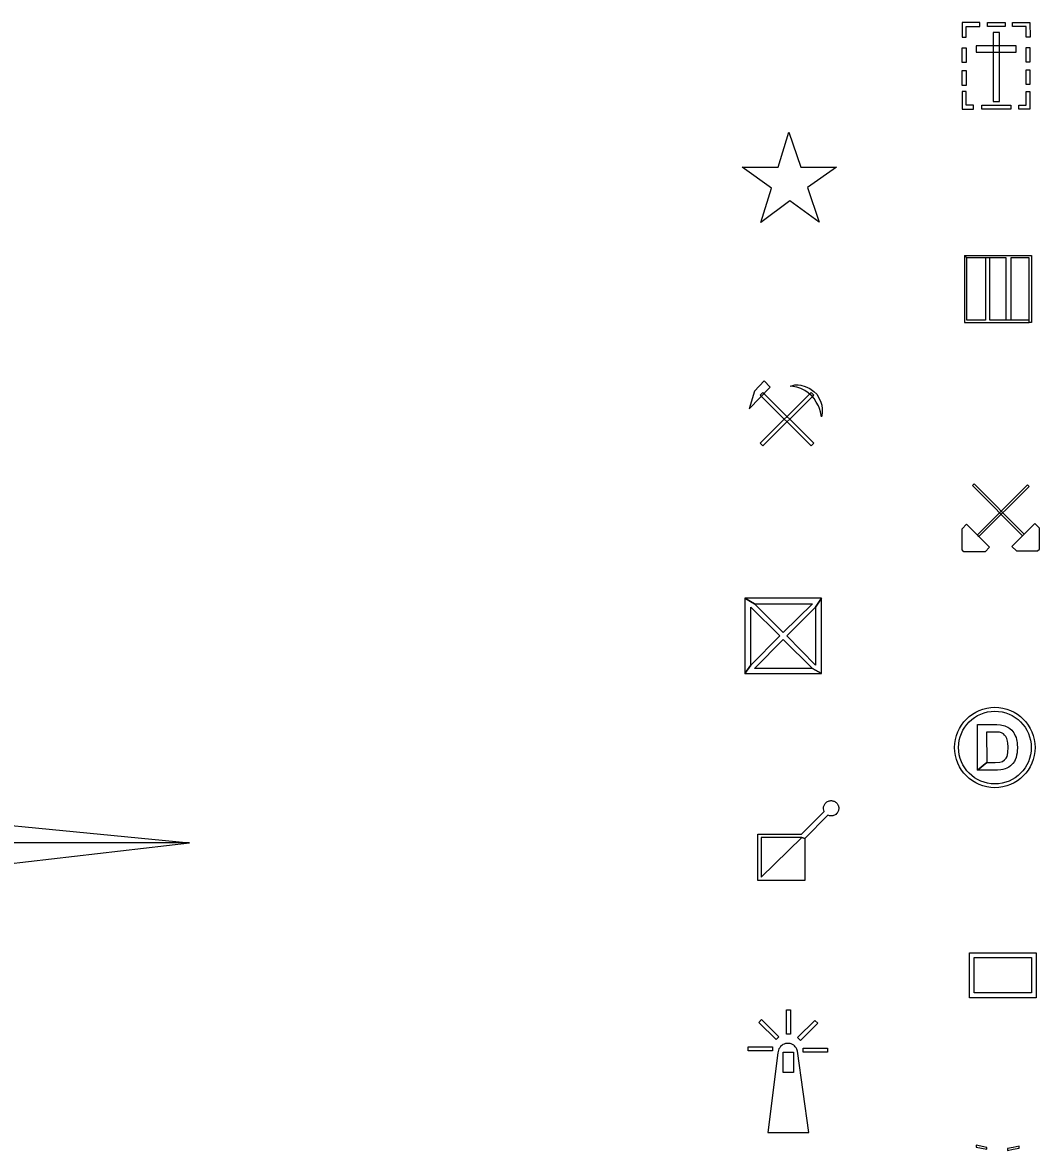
# Model space of a CAD drawing. Extents: x 5197761 to 5514561, y 1890130 to 2080942.
# Drawn here: x 5478995 to 5490955, y 1972036 to 1985301 of the extents above; entities that cross this region are included whole.
import ezdxf

# ---------------------------------------------------------------- set-up
doc = ezdxf.new("R2010")
doc.units = 0
for name, color, linetype in [('Exist Civil Correctional or Penal Institution CELL', 7, 'Continuous'), ('Exist Civil NCDOT Division Office CELL', 7, 'Continuous'), ('Exist Civil NCDOT Garage or Maintenance Office CELL', 7, 'Continuous'), ('Exist Civil Patrol Station CELL', 7, 'Continuous'), ('Exist Cultural Cemetery CELL', 7, 'Continuous'), ('Exist Cultural Historical Site CELL', 7, 'Continuous'), ('Exist Cultural Lighthouse CELL', 7, 'Continuous'), ('Exist Cultural Weight Station CELL', 7, 'Continuous'), ('Exist Geographical Mountain Gap CELL', 7, 'Continuous'), ('Exist Geographical Pit Clay CELL', 7, 'Continuous'), ('Exist Geographical Quarry CELL', 7, 'Continuous'), ('Map Preparation North Arrow CELL', 7, 'Continuous')]:
    doc.layers.add(name, color=color, linetype=linetype)

msp = doc.modelspace()

# ---------------------------------------------------------------- linework, layer by layer
at = {"layer": 'Exist Civil Correctional or Penal Institution CELL'}
msp.add_lwpolyline([(5490863, 1981773), (5490836, 1981773), (5490836, 1982535), (5490617, 1982535), (5490617, 1981800), (5490372, 1981800), (5490372, 1982535), (5490320, 1982535), (5490320, 1981800), (5490101, 1981800), (5490101, 1982535), (5490075, 1982561), (5490075, 1981773), (5490836, 1981773), (5490836, 1981800), (5490617, 1981800), (5490565, 1981800), (5490565, 1982535), (5490101, 1982535), (5490075, 1982561), (5490863, 1982561), (5490863, 1982535)], close=True, dxfattribs=at)
at = {"layer": 'Exist Civil NCDOT Division Office CELL'}
msp.add_lwpolyline([(5490228, 1977047), (5490454, 1977045), (5490499, 1977041), (5490547, 1977030), (5490564, 1977022), (5490584, 1977013), (5490594, 1977007), (5490608, 1976997), (5490631, 1976978), (5490644, 1976962), (5490653, 1976949), (5490659, 1976940), (5490671, 1976913), (5490680, 1976892), (5490685, 1976868), (5490690, 1976848), (5490692, 1976835), (5490695, 1976802), (5490696, 1976782), (5490696, 1976772), (5490694, 1976735), (5490692, 1976710), (5490687, 1976684), (5490680, 1976656), (5490669, 1976630), (5490660, 1976611), (5490644, 1976588), (5490632, 1976574), (5490615, 1976559), (5490596, 1976545), (5490571, 1976532), (5490552, 1976523), (5490523, 1976516), (5490500, 1976511), (5490463, 1976509), (5490441, 1976508), (5490228, 1976508), (5490336, 1976598), (5490434, 1976600), (5490491, 1976604), (5490522, 1976610), (5490546, 1976628), (5490562, 1976649), (5490574, 1976669), (5490585, 1976710), (5490587, 1976784), (5490585, 1976825), (5490581, 1976848), (5490571, 1976879), (5490560, 1976903), (5490544, 1976921), (5490532, 1976934), (5490509, 1976947), (5490485, 1976954), (5490334, 1976954), (5490336, 1976598), (5490228, 1976508), (5490336, 1976598), (5490228, 1976508)], close=True, dxfattribs=at)
for radius in [473, 428]:
    msp.add_circle((5490431, 1976774), radius, dxfattribs=at)
at = {"layer": 'Exist Civil NCDOT Garage or Maintenance Office CELL'}
msp.add_lwpolyline([(5487490, 1977643), (5488393, 1977643), (5488286, 1977705), (5487603, 1977705), (5487941, 1978044), (5488286, 1977705), (5488393, 1977643), (5488393, 1978529), (5488322, 1978424), (5488322, 1977741), (5487983, 1978086), (5488322, 1978424), (5488393, 1978529), (5487490, 1978529), (5487603, 1978466), (5488286, 1978466), (5487941, 1978128), (5487603, 1978466), (5487490, 1978529), (5487490, 1977643), (5487561, 1977741), (5487561, 1978424), (5487900, 1978086), (5487561, 1977741)], close=True, dxfattribs=at)
at = {"layer": 'Exist Civil Patrol Station CELL'}
msp.add_lwpolyline([(5487457, 1983600), (5487881, 1983600), (5488009, 1984011), (5488148, 1983600), (5488569, 1983600), (5488229, 1983359), (5488365, 1982955), (5488018, 1983202), (5487677, 1982948), (5487804, 1983354)], close=True, dxfattribs=at)
at = {"layer": 'Exist Cultural Cemetery CELL'}
for points in [[(5490048, 1985127), (5490093, 1985127), (5490093, 1985256), (5490256, 1985256), (5490256, 1985301), (5490048, 1985301)], [(5490344, 1985301), (5490551, 1985301), (5490551, 1985255), (5490344, 1985255)], [(5490845, 1985127), (5490799, 1985127), (5490799, 1985256), (5490637, 1985256), (5490637, 1985300), (5490844, 1985300)], [(5490484, 1985183), (5490409, 1985183), (5490409, 1984372), (5490484, 1984372)], [(5490048, 1984831), (5490048, 1985004), (5490093, 1985004), (5490093, 1984831)], [(5490211, 1985028), (5490211, 1984954), (5490682, 1984954), (5490682, 1985028)], [(5490799, 1984835), (5490799, 1985008), (5490844, 1985008), (5490844, 1984835)], [(5490048, 1984562), (5490048, 1984735), (5490093, 1984735), (5490093, 1984562)], [(5490799, 1984571), (5490799, 1984744), (5490844, 1984744), (5490844, 1984571)], [(5490180, 1984282), (5490180, 1984328), (5490092, 1984328), (5490092, 1984490), (5490048, 1984490), (5490048, 1984282)], [(5490712, 1984282), (5490712, 1984328), (5490800, 1984328), (5490800, 1984490), (5490844, 1984490), (5490844, 1984282)], [(5490278, 1984328), (5490617, 1984328), (5490617, 1984282), (5490278, 1984282)]]:
    msp.add_lwpolyline(points, close=True, dxfattribs=at)
at = {"layer": 'Exist Cultural Historical Site CELL'}
for points in [[(5490133, 1974358), (5490917, 1974358), (5490917, 1973832), (5490133, 1973832)], [(5490188, 1974303), (5490862, 1974303), (5490862, 1973888), (5490188, 1973888)]]:
    msp.add_lwpolyline(points, close=True, dxfattribs=at)
at = {"layer": 'Exist Cultural Lighthouse CELL'}
for points in [[(5488027, 1973691), (5488027, 1973403), (5487979, 1973403), (5487979, 1973691)], [(5487687, 1973576), (5487890, 1973373), (5487857, 1973339), (5487653, 1973542)], [(5488349, 1973531), (5488145, 1973328), (5488111, 1973362), (5488315, 1973565)], [(5487528, 1973254), (5487815, 1973254), (5487815, 1973206), (5487528, 1973206)], [(5488243, 1972247), (5488110, 1973205), (5488102, 1973227), (5488095, 1973241), (5488084, 1973255), (5488073, 1973267), (5488065, 1973274), (5488052, 1973282), (5488037, 1973288), (5488022, 1973293), (5488008, 1973295), (5487992, 1973295), (5487979, 1973294), (5487967, 1973292), (5487952, 1973287), (5487939, 1973280), (5487925, 1973271), (5487910, 1973257), (5487900, 1973243), (5487892, 1973231), (5487886, 1973215), (5487880, 1973184), (5487760, 1972247)], [(5487942, 1973193), (5488063, 1973193), (5488063, 1972954), (5487942, 1972954)], [(5488463, 1973191), (5488176, 1973191), (5488176, 1973239), (5488463, 1973239)]]:
    msp.add_lwpolyline(points, close=True, dxfattribs=at)
at = {"layer": 'Exist Cultural Weight Station CELL'}
msp.add_lwpolyline([(5487642, 1975756), (5488158, 1975756), (5488423, 1976022), (5488418, 1976037), (5488416, 1976053), (5488416, 1976068), (5488417, 1976077), (5488419, 1976086), (5488422, 1976093), (5488426, 1976102), (5488430, 1976110), (5488435, 1976116), (5488442, 1976124), (5488449, 1976130), (5488456, 1976135), (5488463, 1976140), (5488474, 1976144), (5488484, 1976147), (5488492, 1976149), (5488500, 1976150), (5488510, 1976150), (5488518, 1976149), (5488527, 1976147), (5488534, 1976145), (5488541, 1976142), (5488549, 1976138), (5488557, 1976133), (5488564, 1976128), (5488571, 1976121), (5488575, 1976115), (5488581, 1976108), (5488584, 1976102), (5488589, 1976094), (5488591, 1976087), (5488593, 1976081), (5488595, 1976070), (5488595, 1976062), (5488595, 1976055), (5488594, 1976048), (5488593, 1976040), (5488591, 1976032), (5488588, 1976024), (5488584, 1976017), (5488579, 1976009), (5488575, 1976003), (5488570, 1975997), (5488559, 1975987), (5488551, 1975982), (5488543, 1975978), (5488534, 1975974), (5488526, 1975972), (5488519, 1975971), (5488511, 1975970), (5488503, 1975970), (5488495, 1975970), (5488486, 1975972), (5488477, 1975974), (5488467, 1975978), (5488194, 1975705), (5488161, 1975716), (5487682, 1975716), (5487682, 1975249), (5488161, 1975716), (5488194, 1975705), (5488194, 1975210), (5487642, 1975210)], close=True, dxfattribs=at)
at = {"layer": 'Exist Geographical Mountain Gap CELL'}
for points in [[(5490338, 1972049), (5490338, 1972071), (5490211, 1972098), (5490210, 1972075)], [(5490580, 1972058), (5490580, 1972036), (5490647, 1972050), (5490716, 1972064), (5490717, 1972086), (5490648, 1972072)]]:
    msp.add_lwpolyline(points, close=True, dxfattribs=at)
at = {"layer": 'Exist Geographical Pit Clay CELL'}
for points in [[(5490757, 1979265), (5490776, 1979284), (5490186, 1979874), (5490167, 1979855)], [(5490244, 1979256), (5490225, 1979275), (5490814, 1979864), (5490833, 1979845)], [(5490045, 1979098), (5490045, 1979346), (5490099, 1979400), (5490369, 1979130), (5490315, 1979076), (5490067, 1979076)], [(5490955, 1979107), (5490955, 1979356), (5490901, 1979410), (5490631, 1979140), (5490685, 1979086), (5490934, 1979086)]]:
    msp.add_lwpolyline(points, close=True, dxfattribs=at)
at = {"layer": 'Exist Geographical Quarry CELL'}
for points in [[(5487789, 1981011), (5487716, 1981086), (5487604, 1980964), (5487543, 1980756)], [(5488025, 1981024), (5488055, 1981032), (5488078, 1981038), (5488117, 1981040), (5488149, 1981036), (5488198, 1981021), (5488254, 1980996), (5488301, 1980962), (5488337, 1980929), (5488362, 1980888), (5488386, 1980838), (5488395, 1980800), (5488401, 1980756), (5488399, 1980706), (5488392, 1980664), (5488380, 1980724), (5488370, 1980762), (5488358, 1980791), (5488331, 1980838), (5488305, 1980878), (5488284, 1980905), (5488236, 1980944), (5488196, 1980974), (5488149, 1980996), (5488102, 1981011), (5488055, 1981019)], [(5487671, 1980353), (5487702, 1980322), (5488300, 1980920), (5488270, 1980951)], [(5487671, 1980920), (5487702, 1980951), (5488300, 1980353), (5488270, 1980322)]]:
    msp.add_lwpolyline(points, close=True, dxfattribs=at)
at = {"layer": 'Map Preparation North Arrow CELL'}
for points in [[(5480959, 1975653), (5477000, 1975653), (5476997, 1975709), (5476995, 1975770), (5476988, 1975817), (5476981, 1975864), (5476973, 1975899), (5476964, 1975942), (5476954, 1975977), (5476944, 1976008), (5476928, 1976047)], [(5480959, 1975653), (5477000, 1975653), (5476996, 1975560), (5476985, 1975467), (5476968, 1975379), (5476942, 1975294), (5476919, 1975231), (5476898, 1975184)]]:
    msp.add_lwpolyline(points, close=True, dxfattribs=at)

doc.saveas('drawing.dxf')
